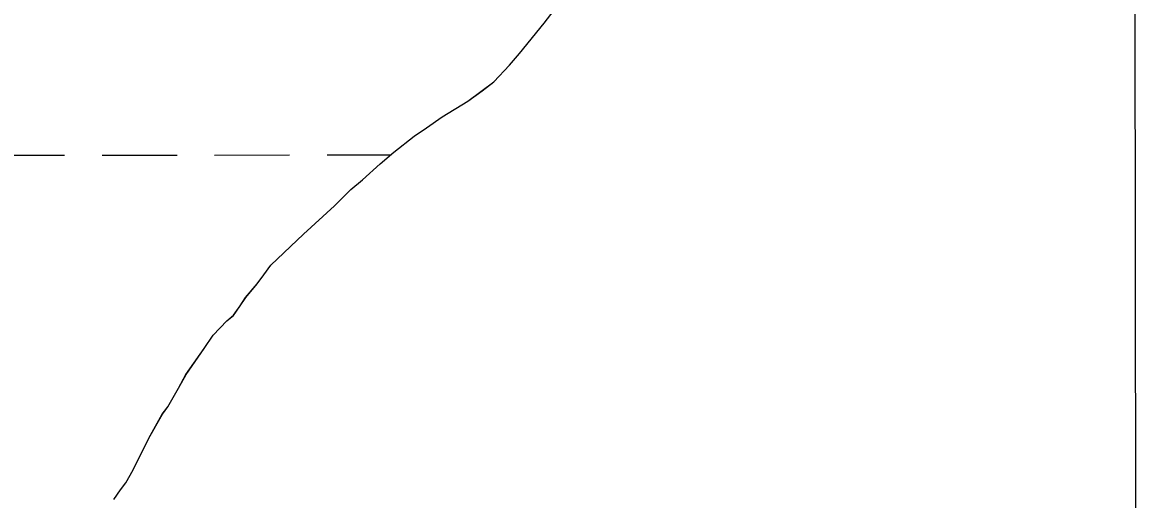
# Model space of a CAD drawing. Extents: x 3279314 to 3317160, y 734079 to 759431.
# Drawn here: x 3314459.6 to 3314940.9, y 746234.9 to 746438.4 of the extents above; entities that cross this region are included whole.
import ezdxf

# ---------------------------------------------------------------- set-up
doc = ezdxf.new("R2010")
doc.units = 0
for name, color, linetype in [('V-GRID-FRAM', 7, 'Continuous'), ('V-SITE-VEGE', 7, 'Continuous'), ('V-TOPO-SHOR', 7, 'Continuous'), ('V-WETL-SWMP', 7, 'Continuous')]:
    doc.layers.add(name, color=color, linetype=linetype)

msp = doc.modelspace()

# ---------------------------------------------------------------- linework, layer by layer
at = {"layer": 'V-GRID-FRAM'}
msp.add_lwpolyline([(3283455.67, 757641.37), (3314923.72, 757657.39), (3314940.91, 739471.92), (3283456.99, 739455.89), (3283455.67, 757641.37)], dxfattribs=at)
at = {"layer": 'V-SITE-VEGE'}
for p, q in [((3314682.11, 746438.14), (3314686.45, 746443.72)), ((3314671.69, 746425.23), (3314682.11, 746438.14)), ((3314667.35, 746420.23), (3314671.69, 746425.23)), ((3314660.68, 746413.18), (3314667.35, 746420.23)), ((3314655.74, 746409.35), (3314660.68, 746413.18)), ((3314649.64, 746404.94), (3314655.74, 746409.35)), ((3314638.6, 746398.14), (3314649.64, 746404.94)), ((3314631.92, 746393.43), (3314638.6, 746398.14)), ((3314626.69, 746389.89), (3314631.92, 746393.43)), ((3314617.98, 746383.11), (3314626.69, 746389.89)), ((3314612.18, 746378.11), (3314617.98, 746383.11)), ((3314604.63, 746371.35), (3314612.18, 746378.11)), ((3314599.7, 746367.23), (3314604.63, 746371.35)), ((3314592.75, 746360.17), (3314599.7, 746367.23)), ((3314579.4, 746348.11), (3314592.75, 746360.17)), ((3314565.48, 746334.88), (3314579.4, 746348.11)), ((3314562.59, 746330.78), (3314565.48, 746334.88)), ((3314559.7, 746326.96), (3314562.59, 746330.78)), ((3314554.78, 746321.09), (3314559.7, 746326.96)), ((3314552.47, 746317.57), (3314554.78, 746321.09)), ((3314549.58, 746313.46), (3314552.47, 746317.57)), ((3314540.88, 746304.94), (3314546.67, 746311.11)), ((3314546.67, 746311.11), (3314549.58, 746313.46)), ((3314537.12, 746299.37), (3314540.88, 746304.94)), ((3314529.32, 746288.22), (3314537.12, 746299.37)), ((3314526.15, 746282.36), (3314529.32, 746288.22)), ((3314521.53, 746274.45), (3314526.15, 746282.36)), ((3314519.22, 746271.22), (3314521.53, 746274.45)), ((3314513.45, 746260.97), (3314519.22, 746271.22)), ((3314506.83, 746247.49), (3314513.45, 746260.97)), ((3314503.66, 746241.93), (3314506.83, 746247.49)), ((3314498.46, 746234.89), (3314501.34, 746238.99)), ((3314501.34, 746238.99), (3314503.66, 746241.93))]:
    msp.add_line(p, q, dxfattribs=at)
at = {"layer": 'V-TOPO-SHOR'}
for p, q in [((3314682.1, 746438.14), (3314686.44, 746443.72)), ((3314682.1, 746438.14), (3314686.44, 746443.72)), ((3314671.68, 746425.23), (3314682.1, 746438.14)), ((3314671.68, 746425.23), (3314682.1, 746438.14)), ((3314667.34, 746420.24), (3314671.68, 746425.23)), ((3314667.34, 746420.24), (3314671.68, 746425.23)), ((3314660.67, 746413.18), (3314667.34, 746420.24)), ((3314660.67, 746413.18), (3314667.34, 746420.24)), ((3314655.74, 746409.36), (3314660.67, 746413.18)), ((3314655.74, 746409.36), (3314660.67, 746413.18)), ((3314649.64, 746404.94), (3314655.74, 746409.36)), ((3314649.64, 746404.94), (3314655.74, 746409.36)), ((3314638.59, 746398.15), (3314649.64, 746404.94)), ((3314638.59, 746398.15), (3314649.64, 746404.94)), ((3314631.91, 746393.43), (3314638.59, 746398.15)), ((3314631.91, 746393.43), (3314638.59, 746398.15)), ((3314626.68, 746389.89), (3314631.91, 746393.43)), ((3314626.68, 746389.89), (3314631.91, 746393.43)), ((3314617.97, 746383.12), (3314626.68, 746389.89)), ((3314617.97, 746383.12), (3314626.68, 746389.89)), ((3314612.17, 746378.11), (3314617.97, 746383.12)), ((3314612.17, 746378.11), (3314617.97, 746383.12)), ((3314604.63, 746371.35), (3314612.17, 746378.11)), ((3314604.63, 746371.35), (3314612.17, 746378.11)), ((3314599.7, 746367.23), (3314604.63, 746371.35)), ((3314599.7, 746367.23), (3314604.63, 746371.35)), ((3314592.74, 746360.17), (3314599.7, 746367.23)), ((3314592.74, 746360.17), (3314599.7, 746367.23)), ((3314579.4, 746348.12), (3314592.74, 746360.17)), ((3314579.4, 746348.12), (3314592.74, 746360.17)), ((3314565.48, 746334.88), (3314579.4, 746348.12)), ((3314565.48, 746334.88), (3314579.4, 746348.12)), ((3314562.59, 746330.78), (3314565.48, 746334.88)), ((3314562.59, 746330.78), (3314565.48, 746334.88)), ((3314559.69, 746326.96), (3314562.59, 746330.78)), ((3314559.69, 746326.96), (3314562.59, 746330.78)), ((3314554.77, 746321.09), (3314559.69, 746326.96)), ((3314554.77, 746321.09), (3314559.69, 746326.96)), ((3314552.46, 746317.57), (3314554.77, 746321.09)), ((3314552.46, 746317.57), (3314554.77, 746321.09)), ((3314549.57, 746313.47), (3314552.46, 746317.57)), ((3314549.57, 746313.47), (3314552.46, 746317.57)), ((3314540.87, 746304.94), (3314546.67, 746311.11)), ((3314540.87, 746304.94), (3314546.67, 746311.11)), ((3314546.67, 746311.11), (3314549.57, 746313.47)), ((3314546.67, 746311.11), (3314549.57, 746313.47)), ((3314537.12, 746299.37), (3314540.87, 746304.94)), ((3314537.12, 746299.37), (3314540.87, 746304.94)), ((3314529.31, 746288.22), (3314537.12, 746299.37)), ((3314529.31, 746288.22), (3314537.12, 746299.37)), ((3314526.14, 746282.36), (3314529.31, 746288.22)), ((3314526.14, 746282.36), (3314529.31, 746288.22)), ((3314521.53, 746274.45), (3314526.14, 746282.36)), ((3314521.53, 746274.45), (3314526.14, 746282.36)), ((3314519.21, 746271.22), (3314521.53, 746274.45)), ((3314519.21, 746271.22), (3314521.53, 746274.45)), ((3314513.45, 746260.97), (3314519.21, 746271.22)), ((3314513.45, 746260.97), (3314519.21, 746271.22)), ((3314506.83, 746247.5), (3314513.45, 746260.97)), ((3314506.83, 746247.5), (3314513.45, 746260.97)), ((3314503.65, 746241.93), (3314506.83, 746247.5)), ((3314503.65, 746241.93), (3314506.83, 746247.5)), ((3314498.45, 746234.89), (3314501.34, 746238.99)), ((3314498.45, 746234.89), (3314501.34, 746238.99)), ((3314501.34, 746238.99), (3314503.65, 746241.93)), ((3314501.34, 746238.99), (3314503.65, 746241.93))]:
    msp.add_line(p, q, dxfattribs=at)
at = {"layer": 'V-WETL-SWMP'}
for p, q in [((3314682.1, 746438.14), (3314686.44, 746443.72)), ((3314682.1, 746438.14), (3314686.44, 746443.72)), ((3314671.68, 746425.23), (3314682.1, 746438.14)), ((3314671.68, 746425.23), (3314682.1, 746438.14)), ((3314667.34, 746420.24), (3314671.68, 746425.23)), ((3314667.34, 746420.24), (3314671.68, 746425.23)), ((3314660.67, 746413.18), (3314667.34, 746420.24)), ((3314660.67, 746413.18), (3314667.34, 746420.24)), ((3314655.74, 746409.36), (3314660.67, 746413.18)), ((3314655.74, 746409.36), (3314660.67, 746413.18)), ((3314649.64, 746404.94), (3314655.74, 746409.36)), ((3314649.64, 746404.94), (3314655.74, 746409.36)), ((3314638.59, 746398.15), (3314649.64, 746404.94)), ((3314638.59, 746398.15), (3314649.64, 746404.94)), ((3314631.91, 746393.43), (3314638.59, 746398.15)), ((3314631.91, 746393.43), (3314638.59, 746398.15)), ((3314626.68, 746389.89), (3314631.91, 746393.43)), ((3314626.68, 746389.89), (3314631.91, 746393.43)), ((3314617.97, 746383.12), (3314626.68, 746389.89)), ((3314617.97, 746383.12), (3314626.68, 746389.89)), ((3314612.17, 746378.11), (3314617.97, 746383.12)), ((3314612.17, 746378.11), (3314617.97, 746383.12)), ((3314445.53, 746381.83), (3314477.53, 746381.85)), ((3314493.53, 746381.86), (3314525.53, 746381.87)), ((3314541.53, 746381.88), (3314573.53, 746381.9)), ((3314589.53, 746381.91), (3314616.59, 746381.92)), ((3314604.63, 746371.35), (3314612.17, 746378.11)), ((3314604.63, 746371.35), (3314612.17, 746378.11)), ((3314599.7, 746367.23), (3314604.63, 746371.35)), ((3314599.7, 746367.23), (3314604.63, 746371.35)), ((3314592.74, 746360.17), (3314599.7, 746367.23)), ((3314592.74, 746360.17), (3314599.7, 746367.23)), ((3314579.4, 746348.12), (3314592.74, 746360.17)), ((3314579.4, 746348.12), (3314592.74, 746360.17)), ((3314565.48, 746334.88), (3314579.4, 746348.12)), ((3314565.48, 746334.88), (3314579.4, 746348.12)), ((3314562.59, 746330.78), (3314565.48, 746334.88)), ((3314562.59, 746330.78), (3314565.48, 746334.88)), ((3314559.69, 746326.96), (3314562.59, 746330.78)), ((3314559.69, 746326.96), (3314562.59, 746330.78)), ((3314554.77, 746321.09), (3314559.69, 746326.96)), ((3314554.77, 746321.09), (3314559.69, 746326.96)), ((3314552.46, 746317.57), (3314554.77, 746321.09)), ((3314552.46, 746317.57), (3314554.77, 746321.09)), ((3314549.57, 746313.47), (3314552.46, 746317.57)), ((3314549.57, 746313.47), (3314552.46, 746317.57)), ((3314540.87, 746304.94), (3314546.67, 746311.11)), ((3314540.87, 746304.94), (3314546.67, 746311.11)), ((3314546.67, 746311.11), (3314549.57, 746313.47)), ((3314546.67, 746311.11), (3314549.57, 746313.47)), ((3314537.12, 746299.37), (3314540.87, 746304.94)), ((3314537.12, 746299.37), (3314540.87, 746304.94)), ((3314529.31, 746288.22), (3314537.12, 746299.37)), ((3314529.31, 746288.22), (3314537.12, 746299.37)), ((3314526.14, 746282.36), (3314529.31, 746288.22)), ((3314526.14, 746282.36), (3314529.31, 746288.22)), ((3314521.53, 746274.45), (3314526.14, 746282.36)), ((3314521.53, 746274.45), (3314526.14, 746282.36)), ((3314519.21, 746271.22), (3314521.53, 746274.45)), ((3314519.21, 746271.22), (3314521.53, 746274.45)), ((3314513.45, 746260.97), (3314519.21, 746271.22)), ((3314513.45, 746260.97), (3314519.21, 746271.22)), ((3314506.83, 746247.5), (3314513.45, 746260.97)), ((3314506.83, 746247.5), (3314513.45, 746260.97)), ((3314503.65, 746241.93), (3314506.83, 746247.5)), ((3314503.65, 746241.93), (3314506.83, 746247.5)), ((3314498.45, 746234.89), (3314501.34, 746238.99)), ((3314498.45, 746234.89), (3314501.34, 746238.99)), ((3314501.34, 746238.99), (3314503.65, 746241.93)), ((3314501.34, 746238.99), (3314503.65, 746241.93))]:
    msp.add_line(p, q, dxfattribs=at)

doc.saveas('drawing.dxf')
